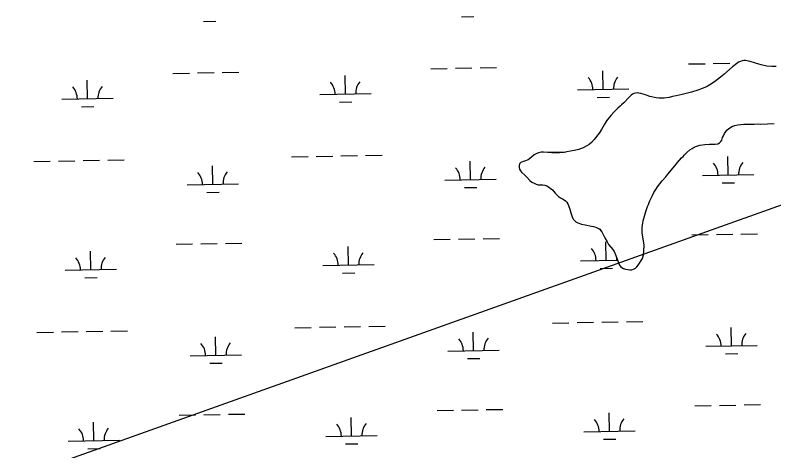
# Model space of a CAD drawing. Extents: x 3957609 to 3995875, y 234277 to 260273.
# Drawn here: x 3984554 to 3986031, y 253428 to 254276 of the extents above; entities that cross this region are included whole.
import ezdxf

# ---------------------------------------------------------------- set-up
doc = ezdxf.new("R2010")
doc.units = 0
for name, color, linetype in [('V-TOPO-SHOR', 7, 'Continuous'), ('V-UTIL-LINE', 7, 'Continuous'), ('V-WETL-SWMP', 7, 'Continuous')]:
    doc.layers.add(name, color=color, linetype=linetype)

msp = doc.modelspace()

# ---------------------------------------------------------------- linework, layer by layer
at = {"layer": 'V-TOPO-SHOR'}
for points in [[(3985972.861, 254187.832), (3985969.389, 254187.064), (3985966.244, 254185.962), (3985962.592, 254184.209), (3985958.932, 254181.965), (3985950.754, 254175.343), (3985933.721, 254160.796), (3985927.538, 254155.295), (3985915.703, 254146.43), (3985906.542, 254140.153), (3985901.394, 254137.437), (3985890.449, 254132.837), (3985883.16, 254130.154), (3985871.075, 254126.232), (3985852.389, 254121.594), (3985841.154, 254119.304), (3985833.875, 254117.444), (3985827.266, 254116.07), (3985817.524, 254114.415), (3985807.64, 254114.409), (3985802.053, 254115.159), (3985789.417, 254117.997), (3985784.172, 254119.564), (3985781.393, 254120.762), (3985772.052, 254123.713), (3985767.948, 254124.438), (3985764.821, 254124.653), (3985761.685, 254124.211), (3985758.705, 254123.271), (3985755.885, 254121.997), (3985753.221, 254120.23), (3985748.707, 254116.021), (3985738.983, 254105.472), (3985734.637, 254101.425), (3985732.124, 254098.83), (3985727.451, 254094.953), (3985720.088, 254087.824), (3985713.887, 254081.008), (3985705.64, 254070.107), (3985700.573, 254062.283), (3985695.66, 254053.799), (3985690.763, 254046.301), (3985681.172, 254033.775), (3985676.142, 254028.256), (3985671.637, 254024.541), (3985666.812, 254021.489), (3985658.839, 254017.336), (3985655.859, 254016.396), (3985651.384, 254014.657), (3985642.453, 254012.331), (3985628.414, 254009.756), (3985622.636, 254009.027), (3985613.729, 254008.184), (3985604.665, 254007.835), (3985599.068, 254007.925), (3985595.947, 254008.47), (3985590.851, 254009.046), (3985582.463, 254009.674), (3985577.846, 254009.421), (3985573.05, 254008.179), (3985568.575, 254006.441), (3985564.42, 254004.036), (3985555.734, 253996.602), (3985553.07, 253994.669), (3985545.947, 253992.148), (3985542.801, 253991.212), (3985538.322, 253989.141), (3985535.977, 253986.71), (3985535.107, 253983.759), (3985535.207, 253979.804), (3985536.141, 253976.497), (3985537.734, 253973.175), (3985540.157, 253970.173), (3985546.811, 253964.135), (3985550.54, 253960.453), (3985556.367, 253954.102), (3985560.109, 253951.241), (3985564.352, 253948.865), (3985568.112, 253947.159), (3985572.047, 253945.943), (3985581.099, 253945.631), (3985585.045, 253945.238), (3985588.979, 253944.022), (3985592.572, 253942.154), (3985595.988, 253939.463), (3985600.045, 253935.774), (3985602.635, 253933.098), (3985605.382, 253929.757), (3985608.298, 253926.747), (3985612.032, 253923.392), (3985615.777, 253920.697), (3985619.529, 253918.495), (3985622.796, 253916.796), (3985625.561, 253914.61), (3985628.151, 253911.934), (3985630.077, 253908.774), (3985631.672, 253905.618), (3985634.195, 253898.661), (3985636.059, 253891.55), (3985638.402, 253883.77), (3985640.47, 253879.291)], [(3986035.746, 254175.947), (3986027.018, 254175.925), (3986017.319, 254177.07), (3986006.651, 254179.382), (3986001.565, 254180.617), (3985984.69, 254185.995), (3985976.156, 254187.945), (3985972.861, 254187.832)], [(3985640.47, 253879.291), (3985642.729, 253876.288), (3985645.82, 253873.933), (3985649.578, 253872.061), (3985656.944, 253869.307), (3985664.006, 253868.041), (3985675.823, 253865.544), (3985680.089, 253864.488), (3985684.514, 253863.263), (3985688.279, 253861.721), (3985691.379, 253860.023), (3985696.069, 253854.678), (3985697.839, 253852.013), (3985702.135, 253842.722), (3985706.453, 253834.747), (3985709.504, 253829.922), (3985717.903, 253819.739), (3985720.154, 253816.245), (3985723.484, 253808.284), (3985727.733, 253796.029), (3985730.592, 253789.56), (3985732.692, 253786.891), (3985735.129, 253784.876), (3985738.395, 253783.176), (3985742.489, 253781.791), (3985746.919, 253780.733), (3985750.538, 253780.346), (3985754.329, 253780.614), (3985758.136, 253781.705), (3985761.462, 253783.792), (3985764.47, 253786.543), (3985766.992, 253789.631), (3985775.624, 253802.722), (3985777.215, 253809.614), (3985778.321, 253816.843), (3985778.518, 253829.027), (3985777.479, 253836.125), (3985775.806, 253844.714), (3985775.366, 253848.016), (3985774.962, 253853.623), (3985774.868, 253858.071), (3985774.944, 253862.681), (3985775.349, 253867.449), (3985776.079, 253871.721), (3985776.965, 253875.659), (3985781.87, 253893.86), (3985785.319, 253903.523), (3985786.861, 253907.285), (3985788.246, 253911.381), (3985789.62, 253914.817), (3985794.562, 253925.113), (3985797.615, 253930.663), (3985801.169, 253936.534), (3985804.884, 253942.24), (3985813.794, 253953.459), (3985820.514, 253961.585), (3985824.549, 253966.789), (3985838.313, 253982.872), (3985841.832, 253986.604), (3985843.851, 253989.207), (3985851.572, 253998.14), (3985854.584, 254001.22), (3985856.602, 254003.657), (3985861.623, 254008.683), (3985867.471, 254013.859), (3985871.8, 254016.752), (3985875.792, 254019.159), (3985879.271, 254020.584), (3985887.051, 254022.929), (3985896.956, 254024.418), (3985905.696, 254025.1), (3985912.776, 254024.985), (3985916.725, 254024.758), (3985921.849, 254025.827), (3985925.167, 254027.42), (3985928.175, 254030.173), (3985929.699, 254032.782), (3985931.43, 254037.859), (3985932.97, 254041.459), (3985935.179, 254045.705), (3985938.047, 254049.94), (3985939.898, 254052.381), (3985943.244, 254055.621), (3985950.558, 254059.785), (3985955.029, 254061.196), (3985960.812, 254062.419), (3985972.361, 254063.715), (3985984.057, 254063.856), (3985987.52, 254064.129), (3985992.622, 254063.883), (3986000.367, 254064.252), (3986005.967, 254064.162), (3986031.677, 254065.392)]]:
    msp.add_lwpolyline(points, dxfattribs=at)
at = {"layer": 'V-UTIL-LINE'}
msp.add_lwpolyline([(3961767.682, 245361.868), (3961943.705, 245468.964), (3965208.639, 247597.169), (3966396.749, 247622.307), (3967484.854, 247669.667), (3969697.646, 247716.332), (3970569.601, 248052.102), (3971717.759, 248552.062), (3975420.027, 250066.441), (3979384.42, 251663.69), (3984441.626, 253334.756), (3993476.194, 256555.397)], dxfattribs=at)
at = {"layer": 'V-WETL-SWMP'}
for p, q in [((3984921.036, 254263.824), (3984945.033, 254264.261)), ((3985422.862, 254272.949), (3985446.858, 254273.385)), ((3985865.107, 254180.973), (3985897.101, 254181.555)), ((3985913.099, 254181.846), (3985945.094, 254182.427)), ((3984861.457, 254162.723), (3984893.451, 254163.305)), ((3984909.449, 254163.596), (3984941.443, 254164.178)), ((3984957.441, 254164.469), (3984989.436, 254165.051)), ((3985363.282, 254171.848), (3985395.276, 254172.43)), ((3985411.274, 254172.721), (3985443.268, 254173.303)), ((3985459.266, 254173.593), (3985491.261, 254174.175)), ((3985698.914, 254131.513), (3985698.26, 254167.507)), ((3984695.264, 254113.264), (3984694.61, 254149.258)), ((3985197.089, 254122.389), (3985196.435, 254158.383)), ((3985648.923, 254130.604), (3985748.906, 254132.422)), ((3985147.098, 254121.48), (3985247.081, 254123.298)), ((3985687.197, 254115.867), (3985711.193, 254116.303)), ((3984645.273, 254112.355), (3984745.256, 254114.173)), ((3985185.372, 254106.742), (3985209.368, 254107.178)), ((3984683.547, 254097.617), (3984707.543, 254098.054)), ((3985092.446, 254000.395), (3985124.441, 254000.977)), ((3985140.438, 254001.268), (3985172.433, 254001.849)), ((3985188.43, 254002.14), (3985220.425, 254002.722)), ((3985236.422, 254003.013), (3985268.417, 254003.595)), ((3985594.271, 254009.52), (3985626.266, 254010.102)), ((3985942.452, 253965.1), (3985941.798, 254001.094)), ((3984590.621, 253991.27), (3984622.616, 253991.852)), ((3984638.613, 253992.143), (3984670.608, 253992.725)), ((3984686.605, 253993.016), (3984718.6, 253993.597)), ((3984734.597, 253993.888), (3984766.592, 253994.47)), ((3985440.627, 253955.976), (3985439.973, 253991.97)), ((3984938.802, 253946.851), (3984938.148, 253982.845)), ((3985390.635, 253955.067), (3985490.619, 253956.885)), ((3985892.46, 253964.191), (3985992.444, 253966.009)), ((3984888.81, 253945.942), (3984988.794, 253947.76)), ((3985428.91, 253940.329), (3985452.906, 253940.765)), ((3985930.735, 253949.454), (3985954.731, 253949.89)), ((3984927.085, 253931.204), (3984951.081, 253931.641)), ((3985967.139, 253850.098), (3985999.134, 253850.68)), ((3985369.33, 253839.228), (3985401.324, 253839.81)), ((3985417.322, 253840.101), (3985449.317, 253840.683)), ((3985465.314, 253840.973), (3985497.309, 253841.555)), ((3985871.155, 253848.353), (3985903.15, 253848.935)), ((3985919.147, 253849.226), (3985951.142, 253849.807)), ((3984867.505, 253830.103), (3984899.499, 253830.685)), ((3984915.497, 253830.976), (3984947.491, 253831.558)), ((3984963.489, 253831.849), (3984995.484, 253832.431)), ((3985203.137, 253789.769), (3985202.483, 253825.763)), ((3985704.963, 253798.893), (3985704.308, 253834.887)), ((3984701.312, 253780.644), (3984700.658, 253816.638)), ((3985654.971, 253797.984), (3985726.604, 253799.287)), ((3984651.321, 253779.735), (3984751.304, 253781.553)), ((3985153.146, 253788.86), (3985253.129, 253790.678)), ((3985693.245, 253783.247), (3985717.241, 253783.683)), ((3984689.595, 253764.997), (3984713.591, 253765.434)), ((3985191.42, 253774.122), (3985215.416, 253774.558)), ((3985600.319, 253676.9), (3985632.314, 253677.482)), ((3985648.311, 253677.772), (3985680.306, 253678.354)), ((3985696.303, 253678.645), (3985728.298, 253679.227)), ((3985744.295, 253679.518), (3985776.29, 253680.099)), ((3984596.669, 253658.65), (3984628.664, 253659.232)), ((3984644.661, 253659.523), (3984676.656, 253660.105)), ((3984692.653, 253660.396), (3984724.648, 253660.977)), ((3984740.645, 253661.268), (3984772.64, 253661.85)), ((3985098.494, 253667.775), (3985130.489, 253668.357)), ((3985146.486, 253668.648), (3985178.481, 253669.229)), ((3985194.478, 253669.52), (3985226.473, 253670.102)), ((3985242.47, 253670.393), (3985274.465, 253670.975)), ((3985446.675, 253623.356), (3985446.021, 253659.35)), ((3985948.5, 253632.48), (3985947.846, 253668.474)), ((3984944.85, 253614.231), (3984944.196, 253650.225)), ((3985898.508, 253631.571), (3985998.492, 253633.389)), ((3984894.858, 253613.322), (3984994.842, 253615.14)), ((3985396.683, 253622.447), (3985496.667, 253624.265)), ((3985936.783, 253616.834), (3985960.779, 253617.27)), ((3985434.958, 253607.709), (3985458.954, 253608.145)), ((3984933.133, 253598.584), (3984957.129, 253599.021)), ((3985877.203, 253515.733), (3985909.198, 253516.315)), ((3985925.195, 253516.606), (3985957.19, 253517.187)), ((3985973.187, 253517.478), (3986005.182, 253518.06)), ((3984873.553, 253497.483), (3984905.547, 253498.065)), ((3984921.545, 253498.356), (3984953.54, 253498.938)), ((3984969.537, 253499.229), (3985001.532, 253499.81)), ((3985375.378, 253506.608), (3985407.373, 253507.19)), ((3985423.37, 253507.481), (3985455.365, 253508.063)), ((3985471.362, 253508.353), (3985503.357, 253508.935)), ((3985711.011, 253466.273), (3985710.356, 253502.267)), ((3984707.36, 253448.024), (3984706.706, 253484.018)), ((3985209.186, 253457.149), (3985208.531, 253493.143)), ((3985661.019, 253465.364), (3985761.002, 253467.182)), ((3985159.194, 253456.24), (3985259.177, 253458.058)), ((3984657.369, 253447.115), (3984757.352, 253448.933)), ((3985197.468, 253441.502), (3985221.464, 253441.938)), ((3985699.293, 253450.627), (3985723.289, 253451.063)), ((3984695.643, 253432.377), (3984719.639, 253432.814))]:
    msp.add_line(p, q, dxfattribs=at)
for points in [[(3986035.746, 254175.948), (3986027.017, 254175.924), (3986017.319, 254177.069), (3986006.651, 254179.382), (3986001.566, 254180.617), (3985984.689, 254185.995), (3985976.156, 254187.944), (3985972.861, 254187.833), (3985969.39, 254187.065), (3985966.243, 254185.963), (3985962.591, 254184.21), (3985958.932, 254181.964), (3985950.755, 254175.343), (3985933.721, 254160.796), (3985927.539, 254155.296), (3985915.703, 254146.429), (3985906.543, 254140.153), (3985901.394, 254137.437), (3985890.45, 254132.837), (3985883.16, 254130.155), (3985871.074, 254126.233), (3985852.389, 254121.593), (3985841.153, 254119.304), (3985833.876, 254117.445), (3985827.266, 254116.07), (3985817.523, 254114.415), (3985807.641, 254114.41), (3985802.054, 254115.159), (3985789.418, 254117.998), (3985784.173, 254119.565), (3985781.393, 254120.763), (3985772.053, 254123.713), (3985767.947, 254124.438), (3985764.821, 254124.653), (3985761.685, 254124.21), (3985758.705, 254123.27), (3985755.885, 254121.998), (3985753.221, 254120.229), (3985748.707, 254116.02), (3985738.984, 254105.472), (3985734.637, 254101.424), (3985732.125, 254098.83), (3985727.451, 254094.953), (3985720.089, 254087.825), (3985713.886, 254081.008), (3985705.64, 254070.107), (3985700.573, 254062.283), (3985695.66, 254053.798), (3985690.763, 254046.301), (3985681.173, 254033.775), (3985676.143, 254028.256), (3985671.636, 254024.541), (3985666.811, 254021.49)], [(3985781.87, 253893.861), (3985785.319, 253903.522), (3985786.862, 253907.285), (3985788.246, 253911.38), (3985789.619, 253914.817), (3985794.561, 253925.113), (3985797.615, 253930.663), (3985801.169, 253936.535), (3985804.884, 253942.239), (3985813.794, 253953.459), (3985820.513, 253961.585), (3985824.549, 253966.79), (3985838.314, 253982.873), (3985841.832, 253986.604), (3985843.851, 253989.206), (3985851.571, 253998.14), (3985854.585, 254001.221), (3985856.601, 254003.658), (3985861.623, 254008.683), (3985867.47, 254013.859), (3985871.799, 254016.753), (3985875.791, 254019.159), (3985879.272, 254020.585), (3985887.051, 254022.93), (3985896.956, 254024.417), (3985905.696, 254025.1), (3985912.776, 254024.986), (3985916.725, 254024.757), (3985921.848, 254025.827), (3985925.167, 254027.421), (3985928.176, 254030.172), (3985929.7, 254032.783), (3985931.429, 254037.86), (3985932.97, 254041.459), (3985935.179, 254045.705), (3985938.047, 254049.941), (3985939.898, 254052.381), (3985943.244, 254055.621), (3985950.558, 254059.785), (3985955.028, 254061.195), (3985960.812, 254062.419), (3985972.361, 254063.715), (3985984.057, 254063.856), (3985987.52, 254064.129), (3985992.621, 254063.882), (3986000.368, 254064.252), (3986005.966, 254064.161), (3986031.678, 254065.393)], [(3985666.811, 254021.49), (3985658.839, 254017.336), (3985655.859, 254016.396), (3985651.384, 254014.657), (3985642.453, 254012.331), (3985628.413, 254009.757), (3985622.637, 254009.027), (3985613.73, 254008.183), (3985604.666, 254007.835), (3985599.068, 254007.925), (3985595.947, 254008.47), (3985590.851, 254009.046), (3985582.462, 254009.675), (3985577.846, 254009.42), (3985573.05, 254008.18), (3985568.576, 254006.441), (3985564.419, 254004.037), (3985555.735, 253996.602), (3985553.069, 253994.668), (3985545.947, 253992.148), (3985542.802, 253991.211), (3985538.322, 253989.142), (3985535.977, 253986.71), (3985535.106, 253983.759), (3985535.207, 253979.805), (3985536.142, 253976.496), (3985537.735, 253973.176), (3985540.157, 253970.173), (3985546.812, 253964.136), (3985550.541, 253960.453), (3985556.367, 253954.101), (3985560.109, 253951.24), (3985564.353, 253948.866), (3985568.113, 253947.159), (3985572.046, 253945.942), (3985581.099, 253945.632), (3985585.045, 253945.238), (3985588.979, 253944.022), (3985592.572, 253942.153), (3985595.987, 253939.462), (3985600.045, 253935.774), (3985602.636, 253933.097), (3985605.382, 253929.758), (3985608.298, 253926.747), (3985612.032, 253923.393), (3985615.777, 253920.697), (3985619.529, 253918.496), (3985622.795, 253916.796), (3985625.56, 253914.61), (3985628.152, 253911.934), (3985630.077, 253908.773), (3985631.673, 253905.618), (3985634.196, 253898.661), (3985636.058, 253891.549), (3985638.402, 253883.77), (3985640.471, 253879.29), (3985642.729, 253876.289), (3985645.82, 253873.934), (3985649.577, 253872.061), (3985656.944, 253869.307), (3985664.006, 253868.041), (3985675.823, 253865.544), (3985680.088, 253864.487), (3985684.515, 253863.263), (3985688.278, 253861.72), (3985691.38, 253860.023), (3985696.07, 253854.677), (3985697.839, 253852.013), (3985702.135, 253842.721), (3985706.453, 253834.746), (3985709.505, 253829.921), (3985717.904, 253819.739), (3985720.154, 253816.244), (3985723.484, 253808.285), (3985727.733, 253796.029), (3985730.593, 253789.56), (3985732.691, 253786.891), (3985735.129, 253784.876), (3985738.395, 253783.176), (3985742.49, 253781.792), (3985746.92, 253780.733), (3985750.537, 253780.345), (3985754.329, 253780.613), (3985758.135, 253781.705), (3985761.462, 253783.792), (3985764.471, 253786.543), (3985766.991, 253789.632), (3985775.623, 253802.722), (3985777.216, 253809.613), (3985778.321, 253816.842), (3985778.518, 253829.026), (3985777.479, 253836.124), (3985775.806, 253844.715), (3985775.366, 253848.016), (3985774.962, 253853.622), (3985774.869, 253858.071), (3985774.944, 253862.681), (3985775.35, 253867.45), (3985776.078, 253871.721), (3985776.965, 253875.659), (3985781.87, 253893.861)]]:
    msp.add_lwpolyline(points, dxfattribs=at)
for centre, start, end in [((3985252.315, 254123.868), 140.269876, 181.813534), ((3985643.672, 254130.984), 0.269879, 41.813537), ((3985754.14, 254132.992), 140.269876, 181.813534), ((3984640.022, 254112.734), 0.269879, 41.813537), ((3984750.49, 254114.743), 140.269876, 181.813534), ((3985141.847, 254121.859), 0.269879, 41.813537), ((3985887.21, 253964.571), 0.269879, 41.813537), ((3985997.677, 253966.579), 140.269876, 181.813534), ((3984883.56, 253946.321), 0.269879, 41.813537), ((3984994.027, 253948.33), 140.269876, 181.813534), ((3985385.385, 253955.446), 0.269879, 41.813537), ((3985495.852, 253957.455), 140.269876, 181.813534), ((3985649.72, 253798.364), 0.269879, 41.813537), ((3985147.895, 253789.239), 0.269879, 41.813537), ((3985258.363, 253791.248), 140.269876, 181.813534), ((3984646.07, 253780.114), 0.269879, 41.813537), ((3984756.538, 253782.123), 140.269876, 181.813534), ((3985760.188, 253800.372), 174.676316, 181.813534), ((3985391.433, 253622.826), 0.269879, 41.813537), ((3985501.9, 253624.835), 140.269876, 181.813534), ((3985893.258, 253631.951), 0.269879, 41.813537), ((3986003.725, 253633.959), 140.269876, 181.813534), ((3984889.608, 253613.701), 0.269879, 41.813537), ((3985000.075, 253615.71), 140.269876, 181.813534), ((3985264.411, 253458.628), 140.269876, 181.813534), ((3985655.768, 253465.744), 0.269879, 41.813537), ((3985766.236, 253467.752), 140.269876, 181.813534), ((3984652.118, 253447.494), 0.269879, 41.813537), ((3984762.586, 253449.503), 140.269876, 181.813534), ((3985153.943, 253456.619), 0.269879, 41.813537)]:
    msp.add_arc(centre, 35.246, start, end, dxfattribs=at)

doc.saveas('drawing.dxf')
